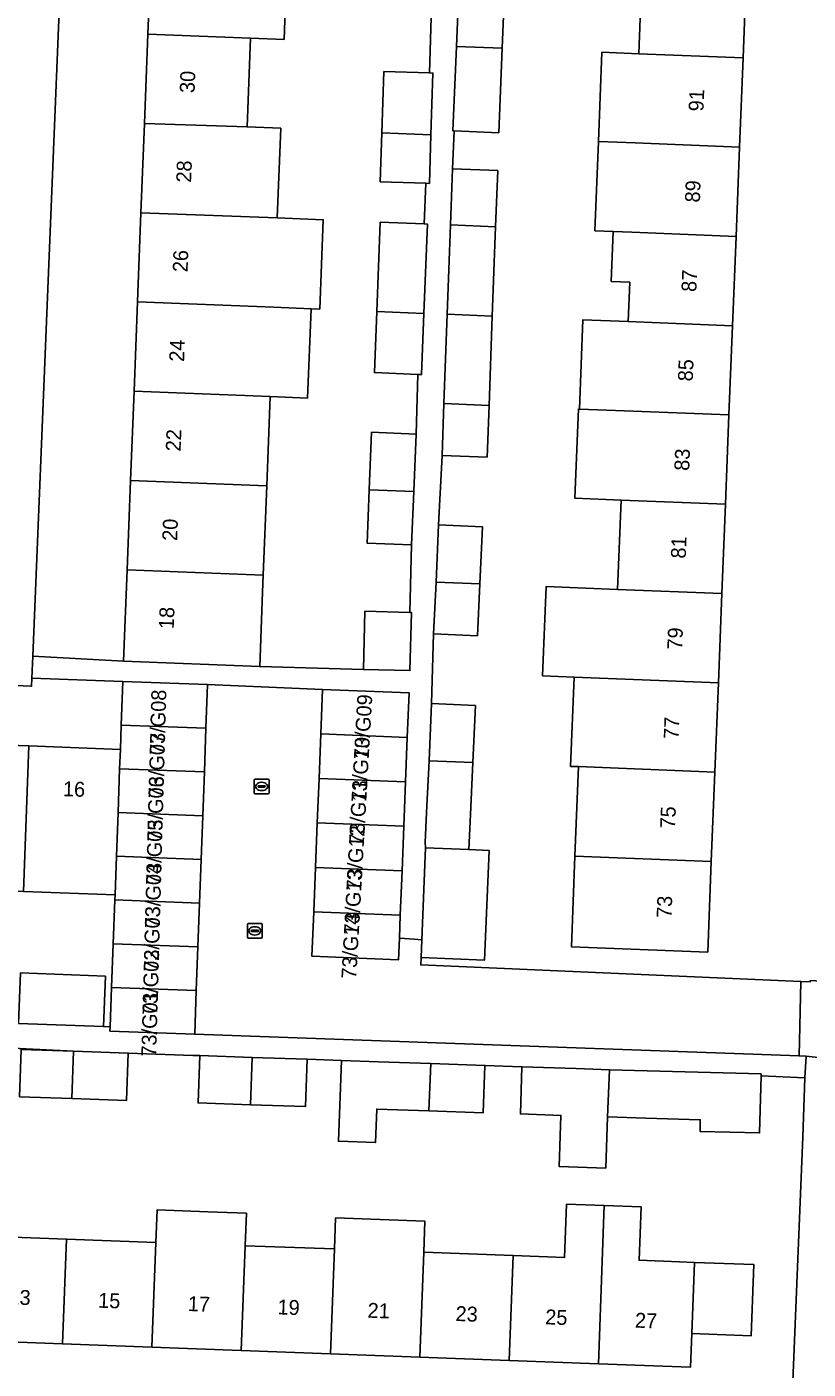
# Model space of a CAD drawing. Extents: x 160077 to 160948, y 386481 to 387498.
# Drawn here: x 160729.2 to 160781.7, y 387274.5 to 387364.7 of the extents above; entities that cross this region are included whole.
import ezdxf

# ---------------------------------------------------------------- set-up
doc = ezdxf.new("R2010")
doc.units = 0
for name, color, linetype in [('IMGEO_Erf', 7, 'Continuous'), ('IMGEO_Kolk', 7, 'Continuous'), ('IMGEO_Pand', 7, 'Continuous'), ('IMGEO_Pand_nummerreeks', 7, 'Continuous'), ('IMGEO_Rijbaan_lokaal_open', 7, 'Continuous'), ('IMGEO_Voetpad_open', 7, 'Continuous')]:
    doc.layers.add(name, color=color, linetype=linetype)

msp = doc.modelspace()

# ---------------------------------------------------------------- linework, layer by layer
at = {"layer": 'IMGEO_Erf'}
for points in [[(160737.799, 387376.183), (160738.032, 387382.178), (160738.265, 387388.174), (160738.498, 387394.169), (160738.731, 387400.165), (160738.964, 387406.16), (160739.197, 387412.155), (160739.436, 387418.302), (160733.524, 387418.543), (160732.13, 387384.38), (160729.603, 387322.421), (160735.697, 387322.077), (160735.936, 387328.219), (160736.169, 387334.215), (160736.402, 387340.21), (160736.635, 387346.206), (160736.868, 387352.201), (160737.101, 387358.197), (160737.333, 387364.192), (160737.566, 387370.188)], [(160735.651, 387320.724), (160729.543, 387320.948), (160729.521, 387320.405), (160726.657, 387320.516), (160677.129, 387322.438), (160679.091, 387309.698), (160683.57, 387310.428), (160682.369, 387318.123), (160687.208, 387317.945), (160693.36, 387317.718), (160699.356, 387317.498), (160705.352, 387317.277), (160711.348, 387317.056), (160717.343, 387316.835), (160723.339, 387316.614), (160729.335, 387316.393), (160735.483, 387316.167), (160735.543, 387317.79)]]:
    msp.add_lwpolyline(points, close=True, dxfattribs=at)
for points in [[(160761.374, 387369.235), (160761.125, 387363.241), (160760.89, 387357.572), (160757.887, 387357.696), (160757.792, 387355.139), (160760.819, 387355.027), (160760.68, 387351.254), (160760.458, 387345.258), (160760.237, 387339.262), (160760.108, 387335.792), (160757.081, 387335.904), (160756.854, 387331.245), (160759.792, 387331.111), (160759.616, 387327.277), (160759.456, 387323.796), (160756.519, 387323.93), (160756.382, 387319.239), (160759.32, 387319.104), (160759.144, 387315.28), (160758.984, 387311.789), (160758.876, 387309.437), (160760.235, 387309.383), (160759.943, 387302.014), (160755.676, 387302.183), (160755.656, 387301.687), (160781.175, 387300.575), (160781.796, 387300.548)], [(160777.534, 387368.594), (160777.297, 387362.599), (160777.059, 387356.603), (160776.822, 387350.608), (160776.584, 387344.613), (160776.346, 387338.617), (160776.109, 387332.622), (160775.871, 387326.627), (160775.634, 387320.634), (160775.396, 387314.642), (160775.158, 387308.641), (160774.917, 387302.553), (160765.765, 387302.916), (160766.006, 387309.004), (160766.244, 387315.008), (160765.715, 387315.02), (160765.951, 387321.021), (160763.833, 387321.106), (160764.07, 387327.095), (160768.866, 387326.905), (160769.103, 387332.902), (160766.007, 387333.025), (160766.245, 387339.02), (160766.302, 387339.018), (160766.54, 387345.012), (160769.579, 387344.891), (160769.684, 387347.536), (160768.439, 387347.585), (160768.572, 387350.935), (160767.343, 387350.983), (160767.581, 387356.979), (160767.818, 387362.975), (160770.291, 387362.877), (160770.529, 387368.872)], [(160746.579, 387366.439), (160746.478, 387363.836), (160744.218, 387363.924), (160743.986, 387357.959), (160746.247, 387357.872), (160746.013, 387351.845), (160749.106, 387351.725), (160748.872, 387345.73), (160748.289, 387345.753), (160748.056, 387339.756), (160745.547, 387339.854), (160745.314, 387333.859), (160745.081, 387327.863), (160745.036, 387326.718), (160744.842, 387321.721), (160751.809, 387321.531), (160751.908, 387325.435), (160754.92, 387325.359), (160755.035, 387329.896), (160752.045, 387330.018), (160752.191, 387333.591), (160752.348, 387337.463), (160755.338, 387337.341), (160755.465, 387341.345), (160752.54, 387341.46), (160752.701, 387345.57), (160752.937, 387351.562), (160755.891, 387351.446), (160755.998, 387354.178), (160752.938, 387354.276), (160753.043, 387357.561), (160753.174, 387361.68), (160756.236, 387361.581), (160756.379, 387366.046)], [(160728.772, 387301.153), (160734.478, 387300.934), (160734.348, 387297.55), (160734.797, 387297.533), (160734.895, 387300.183), (160735.003, 387303.117), (160735.111, 387306.052), (160735.124, 387306.405), (160728.975, 387306.632)], [(160728.822, 387296.014), (160732.336, 387295.893), (160724.138, 387296.304)], [(160780.506, 387270.464), (160781.307, 387290.142), (160781.434, 387294.116), (160778.504, 387294.237), (160778.403, 387290.409), (160774.403, 387290.514), (160774.424, 387291.298), (160770.766, 387291.394), (160768.198, 387291.482), (160768.071, 387288.05), (160764.938, 387288.166), (160765.066, 387291.589), (160762.339, 387291.683), (160762.448, 387294.859), (160759.956, 387294.944), (160759.847, 387291.769), (160756.204, 387291.894), (160752.697, 387292.014), (160752.62, 387289.768), (160750.125, 387289.853), (160750.326, 387295.275), (160748.03, 387295.354), (160747.921, 387292.178), (160744.212, 387292.305), (160740.706, 387292.426), (160740.815, 387295.602), (160740.351, 387295.618), (160736.009, 387295.767), (160735.9, 387292.592), (160732.219, 387292.719), (160728.713, 387292.839)], [(160725.873, 387283.509), (160731.869, 387283.287), (160737.864, 387283.064), (160737.945, 387285.246), (160741.345, 387285.119), (160743.942, 387285.022), (160743.861, 387282.841), (160749.856, 387282.619), (160749.934, 387284.705), (160755.93, 387284.483), (160755.852, 387282.396), (160761.849, 387282.173), (160765.296, 387282.045), (160765.43, 387285.627), (160767.977, 387285.533), (160770.444, 387285.441), (160770.311, 387281.859), (160773.027, 387281.758), (160774.024, 387281.721), (160778.023, 387281.572), (160777.846, 387276.795), (160773.845, 387276.943), (160773.761, 387274.679), (160767.583, 387274.909), (160761.587, 387275.131), (160755.591, 387275.354), (160749.595, 387275.577), (160743.599, 387275.8), (160737.603, 387276.022), (160731.608, 387276.245), (160725.612, 387276.468)]]:
    msp.add_lwpolyline(points, dxfattribs=at)
at = {"layer": 'IMGEO_Kolk'}
for p, q in [((160744.467, 387313.248), (160744.467, 387314.1)), ((160744.542, 387314.174), (160745.394, 387314.174)), ((160744.726, 387313.668), (160744.726, 387313.68)), ((160745.164, 387313.631), (160744.766, 387313.631)), ((160744.769, 387313.717), (160745.167, 387313.717)), ((160744.955, 387313.954), (160744.98, 387313.954)), ((160745.21, 387313.68), (160745.21, 387313.668)), ((160745.468, 387314.1), (160745.468, 387313.248)), ((160745.394, 387313.174), (160744.542, 387313.174)), ((160744.978, 387313.394), (160744.953, 387313.394)), ((160744.009, 387303.554), (160744.009, 387304.406)), ((160744.084, 387304.48), (160744.936, 387304.48)), ((160744.268, 387303.974), (160744.268, 387303.986)), ((160744.706, 387303.937), (160744.308, 387303.937)), ((160744.311, 387304.023), (160744.709, 387304.023)), ((160744.52, 387303.7), (160744.495, 387303.7)), ((160744.497, 387304.26), (160744.522, 387304.26)), ((160744.752, 387303.986), (160744.752, 387303.974)), ((160745.01, 387304.406), (160745.01, 387303.554)), ((160744.936, 387303.48), (160744.084, 387303.48))]:
    msp.add_line(p, q, dxfattribs=at)
for points in [[(160744.467, 387313.248), (160744.467, 387314.1)], [(160744.542, 387314.174), (160745.394, 387314.174)], [(160745.468, 387314.1), (160745.468, 387313.248)], [(160745.394, 387313.174), (160744.542, 387313.174)], [(160744.009, 387303.554), (160744.009, 387304.406)], [(160744.084, 387304.48), (160744.936, 387304.48)], [(160745.01, 387304.406), (160745.01, 387303.554)], [(160744.936, 387303.48), (160744.084, 387303.48)]]:
    msp.add_lwpolyline(points, dxfattribs=at)
for centre, radius, start, end in [((160744.544, 387314.098), 0.0765, 91.55205, 178.44795), ((160744.544, 387314.098), 0.0765, 91.55205, 178.44795), ((160744.766, 387313.677), 0.0403, 85.87752, 175.75265), ((160744.763, 387313.667), 0.0366, 178.93798, 274.71019), ((160745.167, 387313.674), 0.043, 264.86636, 352.45326), ((160745.171, 387313.679), 0.0386, 1.73085, 96.63898), ((160745.392, 387314.098), 0.0765, 1.55205, 88.44795), ((160745.392, 387314.098), 0.0765, 1.55205, 88.44795), ((160744.544, 387313.25), 0.0765, 181.55205, 268.44795), ((160744.544, 387313.25), 0.0765, 181.55205, 268.44795), ((160745.392, 387313.25), 0.0765, 271.55205, 358.44795), ((160745.392, 387313.25), 0.0765, 271.55205, 358.44795), ((160744.086, 387304.404), 0.0765, 91.55205, 178.44795), ((160744.086, 387304.404), 0.0765, 91.55205, 178.44795), ((160744.308, 387303.983), 0.0403, 85.87752, 175.75265), ((160744.305, 387303.973), 0.0366, 178.93798, 274.71019), ((160744.709, 387303.98), 0.043, 264.86636, 352.45326), ((160744.713, 387303.985), 0.0386, 1.73085, 96.63898), ((160744.934, 387304.404), 0.0765, 1.55205, 88.44795), ((160744.934, 387304.404), 0.0765, 1.55205, 88.44795), ((160744.086, 387303.556), 0.0765, 181.55205, 268.44795), ((160744.086, 387303.556), 0.0765, 181.55205, 268.44795), ((160744.934, 387303.556), 0.0765, 271.55205, 358.44795), ((160744.934, 387303.556), 0.0765, 271.55205, 358.44795)]:
    msp.add_arc(centre, radius, start, end, dxfattribs=at)
for centre, major_axis, ratio, start_param, end_param in [((160744.954, 387313.674), (-0.387, 0.002), 0.722429, 4.712389, 7.853982), ((160744.979, 387313.674), (-0.39, 0.002), 0.717154, 1.570796, 4.712389), ((160744.496, 387303.98), (-0.387, 0.002), 0.722429, 4.712389, 7.853982), ((160744.521, 387303.98), (-0.39, 0.002), 0.717154, 1.570796, 4.712389)]:
    msp.add_ellipse(centre, major_axis=major_axis, ratio=ratio, start_param=start_param, end_param=end_param, dxfattribs=at)
at = {"layer": 'IMGEO_Pand'}
for points in [[(160744.451, 387369.92), (160737.566, 387370.188), (160737.333, 387364.192), (160744.218, 387363.924), (160746.478, 387363.836), (160746.579, 387366.439), (160744.319, 387366.527)], [(160761.374, 387369.235), (160758.295, 387369.358), (160758.046, 387363.363), (160761.125, 387363.241)], [(160770.529, 387368.872), (160770.291, 387362.877), (160777.297, 387362.599), (160777.534, 387368.594)], [(160744.218, 387363.924), (160737.333, 387364.192), (160737.101, 387358.197), (160743.986, 387357.959)], [(160761.125, 387363.241), (160758.046, 387363.363), (160757.812, 387357.699), (160757.887, 387357.696), (160760.89, 387357.572)], [(160777.297, 387362.599), (160770.291, 387362.877), (160767.818, 387362.975), (160767.581, 387356.979), (160770.054, 387356.881), (160777.059, 387356.603)], [(160756.468, 387361.574), (160756.236, 387361.581), (160753.174, 387361.68), (160753.043, 387357.561), (160756.336, 387357.433)], [(160743.986, 387357.959), (160737.101, 387358.197), (160736.868, 387352.201), (160746.013, 387351.845), (160746.247, 387357.872)], [(160756.336, 387357.433), (160753.043, 387357.561), (160752.938, 387354.276), (160755.998, 387354.178), (160756.232, 387354.17)], [(160777.059, 387356.603), (160770.054, 387356.881), (160767.581, 387356.979), (160767.343, 387350.983), (160768.572, 387350.935), (160769.816, 387350.886), (160776.822, 387350.608)], [(160760.819, 387355.027), (160757.792, 387355.139), (160757.653, 387351.376), (160760.68, 387351.254)], [(160749.106, 387351.725), (160746.013, 387351.845), (160736.868, 387352.201), (160736.635, 387346.206), (160745.78, 387345.85), (160748.289, 387345.753), (160748.872, 387345.73)], [(160756.101, 387351.438), (160755.891, 387351.446), (160752.937, 387351.562), (160752.701, 387345.57), (160755.865, 387345.443)], [(160760.68, 387351.254), (160757.653, 387351.376), (160757.432, 387345.38), (160760.458, 387345.258)], [(160769.579, 387344.891), (160776.584, 387344.613), (160776.822, 387350.608), (160769.816, 387350.886), (160768.572, 387350.935), (160768.439, 387347.585), (160769.684, 387347.536)], [(160748.289, 387345.753), (160745.78, 387345.85), (160736.635, 387346.206), (160736.402, 387340.21), (160745.547, 387339.854), (160748.056, 387339.756)], [(160755.865, 387345.443), (160752.701, 387345.57), (160752.54, 387341.46), (160755.465, 387341.345), (160755.704, 387341.336)], [(160760.458, 387345.258), (160757.432, 387345.38), (160757.21, 387339.383), (160760.237, 387339.262)], [(160776.584, 387344.613), (160769.579, 387344.891), (160766.54, 387345.012), (160766.302, 387339.018), (160769.341, 387338.897), (160776.346, 387338.617)], [(160736.402, 387340.21), (160736.169, 387334.215), (160745.314, 387333.859), (160745.547, 387339.854)], [(160757.081, 387335.904), (160760.108, 387335.792), (160760.237, 387339.262), (160757.21, 387339.383)], [(160776.346, 387338.617), (160769.341, 387338.897), (160766.302, 387339.018), (160766.245, 387339.02), (160766.007, 387333.025), (160769.103, 387332.902), (160776.109, 387332.622)], [(160755.338, 387337.341), (160752.348, 387337.463), (160752.191, 387333.591), (160755.181, 387333.475)], [(160736.169, 387334.215), (160735.936, 387328.219), (160745.081, 387327.863), (160745.314, 387333.859)], [(160752.045, 387330.018), (160755.035, 387329.896), (160755.181, 387333.475), (160752.191, 387333.591)], [(160769.103, 387332.902), (160768.866, 387326.905), (160775.871, 387326.627), (160776.109, 387332.622)], [(160759.792, 387331.111), (160756.854, 387331.245), (160756.678, 387327.395), (160759.616, 387327.277)], [(160735.936, 387328.219), (160735.697, 387322.077), (160744.842, 387321.721), (160745.036, 387326.718), (160745.081, 387327.863)], [(160756.519, 387323.93), (160759.456, 387323.796), (160759.616, 387327.277), (160756.678, 387327.395)], [(160775.871, 387326.627), (160768.866, 387326.905), (160764.07, 387327.095), (160763.833, 387321.106), (160765.951, 387321.021), (160775.634, 387320.634)], [(160755.023, 387325.356), (160754.92, 387325.359), (160751.908, 387325.435), (160751.809, 387321.531), (160754.924, 387321.452)], [(160765.715, 387315.02), (160766.244, 387315.008), (160775.396, 387314.642), (160775.634, 387320.634), (160765.951, 387321.021)], [(160735.543, 387317.79), (160741.231, 387317.58), (160741.339, 387320.515), (160735.651, 387320.724)], [(160754.867, 387319.954), (160749.057, 387320.183), (160748.939, 387317.198), (160754.749, 387316.969)], [(160759.32, 387319.104), (160756.382, 387319.239), (160756.206, 387315.397), (160759.144, 387315.28)], [(160735.543, 387317.79), (160735.483, 387316.167), (160735.435, 387314.855), (160741.123, 387314.646), (160741.231, 387317.58)], [(160748.821, 387314.213), (160754.631, 387313.983), (160754.749, 387316.969), (160748.939, 387317.198)], [(160728.975, 387306.632), (160729.335, 387316.393), (160723.339, 387316.614), (160722.979, 387306.853)], [(160735.219, 387308.986), (160735.327, 387311.921), (160735.435, 387314.855), (160735.483, 387316.167), (160729.335, 387316.393), (160728.975, 387306.632), (160735.124, 387306.405)], [(160759.144, 387315.28), (160756.206, 387315.397), (160756.047, 387311.924), (160755.955, 387309.908), (160755.968, 387309.552), (160758.876, 387309.437), (160758.984, 387311.789)], [(160741.015, 387311.712), (160741.123, 387314.646), (160735.435, 387314.855), (160735.327, 387311.921)], [(160766.006, 387309.004), (160775.158, 387308.641), (160775.396, 387314.642), (160766.244, 387315.008)], [(160748.703, 387311.228), (160754.513, 387310.998), (160754.631, 387313.983), (160748.821, 387314.213)], [(160735.327, 387311.921), (160735.219, 387308.986), (160740.907, 387308.777), (160741.015, 387311.712)], [(160748.585, 387308.242), (160754.395, 387308.013), (160754.513, 387310.998), (160748.703, 387311.228)], [(160758.876, 387309.437), (160755.968, 387309.552), (160755.724, 387303.384), (160755.676, 387302.183), (160759.943, 387302.014), (160760.235, 387309.383)], [(160740.799, 387305.842), (160740.907, 387308.777), (160735.219, 387308.986), (160735.124, 387306.405), (160735.111, 387306.052)], [(160748.467, 387305.257), (160754.277, 387305.027), (160754.395, 387308.013), (160748.585, 387308.242)], [(160766.006, 387309.004), (160765.765, 387302.916), (160774.917, 387302.553), (160775.158, 387308.641)], [(160735.111, 387306.052), (160735.003, 387303.117), (160740.691, 387302.908), (160740.799, 387305.842)], [(160748.349, 387302.271), (160754.159, 387302.042), (160754.216, 387303.48), (160754.277, 387305.027), (160748.467, 387305.257)], [(160735.003, 387303.117), (160734.895, 387300.183), (160740.583, 387299.974), (160740.691, 387302.908)], [(160734.348, 387297.55), (160734.478, 387300.934), (160728.772, 387301.153), (160728.646, 387297.769)], [(160740.583, 387299.974), (160734.895, 387300.183), (160734.797, 387297.533), (160734.787, 387297.249), (160740.475, 387297.039)], [(160732.336, 387295.893), (160728.822, 387296.014), (160728.713, 387292.839), (160732.219, 387292.719)], [(160732.219, 387292.719), (160735.9, 387292.592), (160736.009, 387295.767), (160732.336, 387295.893)], [(160744.33, 387295.481), (160740.815, 387295.602), (160740.706, 387292.426), (160744.212, 387292.305)], [(160744.212, 387292.305), (160747.921, 387292.178), (160748.03, 387295.354), (160744.33, 387295.481)], [(160756.322, 387295.069), (160752.806, 387295.19), (160750.326, 387295.275), (160750.125, 387289.853), (160752.62, 387289.768), (160752.697, 387292.014), (160756.204, 387291.894)], [(160756.204, 387291.894), (160759.847, 387291.769), (160759.956, 387294.944), (160756.322, 387295.069)], [(160768.316, 387294.657), (160766.092, 387294.733), (160762.448, 387294.859), (160762.339, 387291.683), (160765.066, 387291.589), (160764.938, 387288.166), (160768.071, 387288.05), (160768.198, 387291.482)], [(160768.198, 387291.482), (160770.766, 387291.394), (160774.424, 387291.298), (160774.403, 387290.514), (160778.403, 387290.409), (160778.504, 387294.237), (160778.507, 387294.369), (160770.85, 387294.57), (160768.316, 387294.657)], [(160761.849, 387282.173), (160761.587, 387275.131), (160767.583, 387274.909), (160767.977, 387285.533), (160765.43, 387285.627), (160765.296, 387282.045)], [(160743.942, 387285.022), (160741.345, 387285.119), (160737.945, 387285.246), (160737.864, 387283.064), (160737.603, 387276.022), (160743.599, 387275.8), (160743.861, 387282.841)], [(160755.852, 387282.396), (160755.93, 387284.483), (160749.934, 387284.705), (160749.856, 387282.619), (160749.595, 387275.577), (160755.591, 387275.354)], [(160770.311, 387281.859), (160770.444, 387285.441), (160767.977, 387285.533), (160767.583, 387274.909), (160773.761, 387274.679), (160773.845, 387276.943), (160774.024, 387281.721), (160773.027, 387281.758)], [(160725.612, 387276.468), (160731.608, 387276.245), (160731.869, 387283.287), (160725.873, 387283.509)], [(160737.864, 387283.064), (160731.869, 387283.287), (160731.608, 387276.245), (160737.603, 387276.022)], [(160749.856, 387282.619), (160743.861, 387282.841), (160743.599, 387275.8), (160749.595, 387275.577)], [(160755.591, 387275.354), (160761.587, 387275.131), (160761.849, 387282.173), (160755.852, 387282.396)], [(160773.845, 387276.943), (160777.846, 387276.795), (160778.023, 387281.572), (160774.024, 387281.721)]]:
    msp.add_lwpolyline(points, close=True, dxfattribs=at)
at = {"layer": 'IMGEO_Rijbaan_lokaal_open'}
msp.add_lwpolyline([(160781.175, 387300.575), (160755.656, 387301.687), (160755.676, 387302.183), (160755.724, 387303.384), (160755.212, 387303.417), (160754.216, 387303.48), (160754.159, 387302.042), (160748.349, 387302.271), (160748.467, 387305.257), (160748.585, 387308.242), (160748.703, 387311.228), (160748.821, 387314.213), (160748.939, 387317.198), (160749.057, 387320.183), (160741.339, 387320.515), (160741.231, 387317.58), (160741.123, 387314.646), (160741.015, 387311.712), (160740.907, 387308.777), (160740.799, 387305.842), (160740.691, 387302.908), (160740.583, 387299.974), (160740.475, 387297.039), (160781.06, 387295.578)], close=True, dxfattribs=at)
msp.add_lwpolyline([(160784.891, 387300.473), (160781.8, 387300.651), (160781.796, 387300.548), (160781.175, 387300.575), (160781.06, 387295.578), (160781.527, 387295.561), (160782.739, 387295.43)], dxfattribs=at)
at = {"layer": 'IMGEO_Voetpad_open'}
for points in [[(160729.191, 387381.172), (160728.372, 387361.564), (160728.269, 387359.093), (160726.788, 387323.635), (160726.657, 387320.516), (160729.521, 387320.405), (160729.543, 387320.948), (160729.603, 387322.421), (160732.13, 387384.38)], [(160756.379, 387366.046), (160756.236, 387361.581), (160756.468, 387361.574), (160756.336, 387357.433), (160756.232, 387354.17), (160755.998, 387354.178), (160755.891, 387351.446), (160756.101, 387351.438), (160755.865, 387345.443), (160755.704, 387341.336), (160755.465, 387341.345), (160755.338, 387337.341), (160755.181, 387333.475), (160755.035, 387329.896), (160754.92, 387325.359), (160755.023, 387325.356), (160754.924, 387321.452), (160751.809, 387321.531), (160744.842, 387321.721), (160735.697, 387322.077), (160729.603, 387322.421), (160729.543, 387320.948), (160735.651, 387320.724), (160741.339, 387320.515), (160749.057, 387320.183), (160754.867, 387319.954), (160754.749, 387316.969), (160754.631, 387313.983), (160754.513, 387310.998), (160754.395, 387308.013), (160754.277, 387305.027), (160754.216, 387303.48), (160755.212, 387303.417), (160755.724, 387303.384), (160755.968, 387309.552), (160755.955, 387309.908), (160756.047, 387311.924), (160756.206, 387315.397), (160756.382, 387319.239), (160756.519, 387323.93), (160756.678, 387327.395), (160756.854, 387331.245), (160757.081, 387335.904), (160757.21, 387339.383), (160757.432, 387345.38), (160757.653, 387351.376), (160757.792, 387355.139), (160757.887, 387357.696), (160757.812, 387357.699), (160758.046, 387363.363), (160758.295, 387369.358)], [(160724.138, 387296.304), (160732.336, 387295.893), (160736.009, 387295.767), (160740.351, 387295.618), (160740.815, 387295.602), (160744.33, 387295.481), (160748.03, 387295.354), (160750.326, 387295.275), (160752.806, 387295.19), (160756.322, 387295.069), (160759.956, 387294.944), (160762.448, 387294.859), (160766.092, 387294.733), (160768.316, 387294.657), (160770.85, 387294.57), (160778.507, 387294.369), (160778.504, 387294.237), (160781.434, 387294.116), (160781.527, 387295.561), (160781.06, 387295.578), (160740.475, 387297.039), (160734.787, 387297.249), (160734.797, 387297.533), (160734.348, 387297.55), (160728.646, 387297.769)], [(160782.739, 387295.43), (160781.527, 387295.561), (160781.434, 387294.116), (160781.307, 387290.142), (160780.506, 387270.464), (160783.591, 387270.317), (160784.38, 387290.29)]]:
    msp.add_lwpolyline(points, dxfattribs=at)

# ---------------------------------------------------------------- texts
at = {"layer": 'IMGEO_Pand_nummerreeks'}
for s, rotation, p in [('30', 87.77479, (160740.462, 387360.219)), ('91', 87.7313, (160774.632, 387358.988)), ('28', 87.77479, (160740.228, 387354.205)), ('89', 87.7313, (160774.389, 387352.871)), ('26', 87.77713, (160739.994, 387348.188)), ('87', 87.73037, (160774.151, 387346.866)), ('24', 87.77713, (160739.761, 387342.174)), ('85', 87.7313, (160773.913, 387340.861)), ('22', 87.77479, (160739.527, 387336.157)), ('83', 87.7313, (160773.675, 387334.856)), ('20', 87.77479, (160739.293, 387330.148)), ('81', 87.73037, (160773.442, 387328.963)), ('18', 87.77479, (160739.063, 387324.225)), ('79', 87.7313, (160773.199, 387322.846)), ('73/G08', 88.40886, (160738.45, 387315.78)), ('73/G09', 86.74805, (160752.154, 387315.454)), ('77', 87.73037, (160772.961, 387316.84)), ('73/G07', 88.40886, (160738.369, 387312.868)), ('73/G10', 86.74805, (160751.991, 387312.589)), ('16', 357.89071, (160731.613, 387313.028)), ('73/G06', 88.40886, (160738.288, 387309.959)), ('73/G11', 86.74805, (160751.829, 387309.733)), ('75', 87.73037, (160772.723, 387310.835)), ('73/G05', 88.40886, (160738.207, 387307.05)), ('73/G12', 86.74805, (160751.654, 387306.653)), ('73/G04', 88.40886, (160738.126, 387304.141)), ('73/G13', 86.74805, (160751.486, 387303.697)), ('73/G03', 88.40886, (160738.046, 387301.232)), ('73', 87.73037, (160772.485, 387304.83)), ('73/G14', 86.74805, (160751.318, 387300.734)), ('73/G02', 88.40886, (160737.965, 387298.316)), ('73/G01', 88.40739, (160737.887, 387295.524)), ('13', 357.87247, (160727.955, 387278.903)), ('15', 357.87247, (160733.977, 387278.679)), ('17', 357.87247, (160739.999, 387278.455)), ('19', 357.87247, (160746.021, 387278.232)), ('21', 357.87247, (160752.065, 387278.007)), ('23', 357.87247, (160757.975, 387277.787)), ('25', 357.87247, (160763.997, 387277.564)), ('27', 357.87247, (160770.019, 387277.34))]:
    msp.add_text(s, height=1, rotation=rotation, dxfattribs=at).set_placement(p)

doc.saveas('drawing.dxf')
